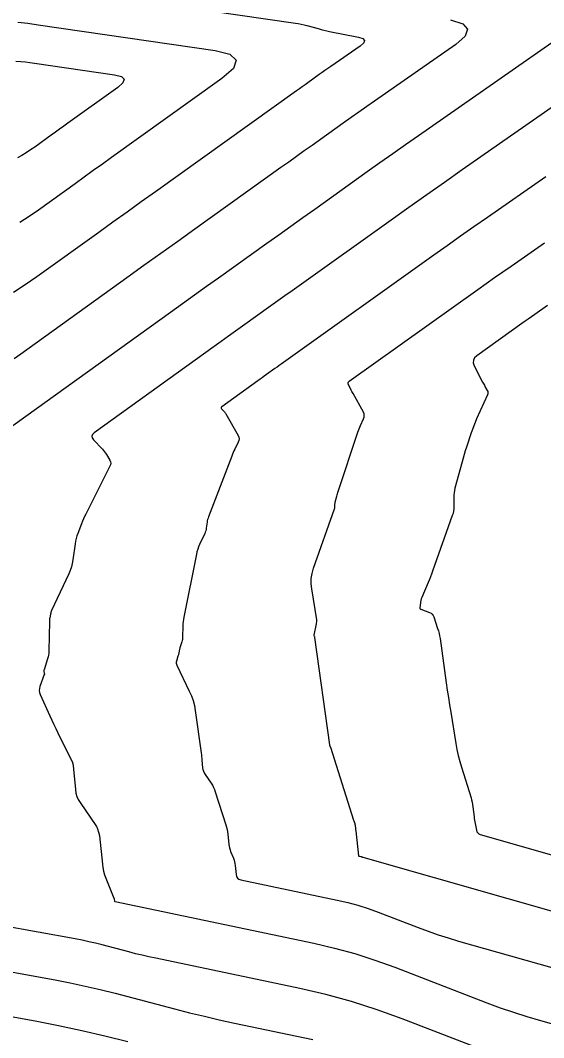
# Model space of a CAD drawing. Extents: x 1354696 to 1366163, y 660729 to 670380.
# Drawn here: x 1363237.5 to 1363265.7, y 664971.2 to 665026 of the extents above; entities that cross this region are included whole.
import ezdxf

# ---------------------------------------------------------------- set-up
doc = ezdxf.new("R2010")
doc.units = 0
doc.layers.add('R_Contours', color=7, linetype='Continuous')

msp = doc.modelspace()

# ---------------------------------------------------------------- linework, layer by layer
at = {"layer": 'R_Contours'}
for points in [[(1363238.63, 665027.806), (1363252.294, 665025.818), (1363252.45, 665025.792), (1363252.605, 665025.762), (1363252.76, 665025.727), (1363252.913, 665025.687), (1363253.523, 665025.518), (1363253.676, 665025.477), (1363253.83, 665025.439), (1363253.984, 665025.404), (1363254.139, 665025.372), (1363255.686, 665025.065), (1363255.924, 665024.989), (1363256.021, 665024.883), (1363255.975, 665024.748), (1363255.787, 665024.582), (1363254.195, 665023.474), (1363254.041, 665023.366), (1363253.888, 665023.258), (1363253.734, 665023.15), (1363253.581, 665023.041), (1363252.97, 665022.605), (1363252.817, 665022.497), (1363252.664, 665022.387), (1363252.511, 665022.278), (1363252.359, 665022.169), (1363244.751, 665016.734), (1363243.987, 665016.188), (1363243.224, 665015.642), (1363242.462, 665015.095), (1363241.7, 665014.547), (1363238.363, 665012.148), (1363237.739, 665011.715), (1363237.102, 665011.303)], [(1363236.619, 665003.818), (1363245.57, 665010.254), (1363246.216, 665010.718), (1363246.862, 665011.182), (1363247.509, 665011.645), (1363248.156, 665012.108), (1363250.746, 665013.958), (1363251.393, 665014.42), (1363252.041, 665014.882), (1363252.688, 665015.344), (1363253.336, 665015.806), (1363256.163, 665017.821), (1363256.851, 665018.31), (1363257.54, 665018.797), (1363258.231, 665019.282), (1363258.922, 665019.765), (1363267.661, 665025.851)], [(1363260.654, 665025.992), (1363261.309, 665025.783), (1363261.574, 665025.492), (1363261.448, 665025.119), (1363260.932, 665024.665), (1363256.559, 665021.619), (1363256.136, 665021.324), (1363255.714, 665021.027), (1363255.293, 665020.73), (1363254.872, 665020.431), (1363253.192, 665019.234), (1363252.772, 665018.934), (1363252.352, 665018.635), (1363251.933, 665018.335), (1363251.513, 665018.035), (1363246.87, 665014.718), (1363245.957, 665014.065), (1363245.044, 665013.411), (1363244.131, 665012.757), (1363243.219, 665012.102), (1363237.491, 665007.983), (1363237.137, 665007.737)], [(1363237.33, 665025.874), (1363237.884, 665025.808), (1363238.436, 665025.733), (1363247.968, 665024.345), (1363248.769, 665024.137), (1363249.097, 665023.815), (1363248.953, 665023.377), (1363248.337, 665022.826), (1363242.391, 665018.578), (1363241.898, 665018.225), (1363241.405, 665017.872), (1363240.912, 665017.519), (1363240.42, 665017.165), (1363238.451, 665015.749), (1363237.953, 665015.403), (1363237.445, 665015.075)], [(1363237.239, 665023.77), (1363237.491, 665023.749), (1363237.742, 665023.723), (1363237.992, 665023.693), (1363238.242, 665023.659), (1363242.555, 665023.031), (1363242.918, 665022.937), (1363243.066, 665022.791), (1363243.001, 665022.593), (1363242.722, 665022.344), (1363240.032, 665020.422), (1363239.809, 665020.262), (1363239.586, 665020.102), (1363239.363, 665019.942), (1363239.14, 665019.782), (1363238.249, 665019.142), (1363238.024, 665018.985), (1363237.794, 665018.837), (1363237.559, 665018.696), (1363237.319, 665018.563)], [(1363266.725, 665021.698), (1363261.286, 665017.91), (1363260.325, 665017.239), (1363259.367, 665016.566), (1363258.409, 665015.89), (1363257.454, 665015.211), (1363252.491, 665011.674), (1363252.11, 665011.402), (1363251.729, 665011.13), (1363251.348, 665010.858), (1363250.967, 665010.586), (1363249.443, 665009.497), (1363249.062, 665009.225), (1363248.681, 665008.952), (1363248.301, 665008.679), (1363247.921, 665008.406), (1363241.447, 665003.752), (1363241.356, 665003.664), (1363241.321, 665003.572), (1363241.34, 665003.475), (1363241.414, 665003.372), (1363241.899, 665002.875), (1363241.959, 665002.808), (1363242.016, 665002.738), (1363242.067, 665002.665), (1363242.115, 665002.588), (1363242.294, 665002.274), (1363242.329, 665002.196), (1363242.341, 665002.117), (1363242.333, 665002.037), (1363242.303, 665001.956), (1363240.996, 664999.378), (1363240.934, 664999.251), (1363240.875, 664999.122), (1363240.819, 664998.992), (1363240.767, 664998.86), (1363240.564, 664998.33), (1363240.517, 664998.197), (1363240.478, 664998.061), (1363240.448, 664997.923), (1363240.425, 664997.784), (1363240.307, 664996.907), (1363240.274, 664996.716), (1363240.227, 664996.529), (1363240.166, 664996.347), (1363240.091, 664996.168), (1363239.16, 664994.177), (1363239.14, 664994.131), (1363239.123, 664994.084), (1363239.109, 664994.037), (1363239.098, 664993.988), (1363239.058, 664993.791), (1363239.05, 664993.742), (1363239.043, 664993.692), (1363239.039, 664993.642), (1363239.037, 664993.592), (1363239.008, 664992.006), (1363239.002, 664991.896), (1363238.988, 664991.788), (1363238.967, 664991.681), (1363238.937, 664991.576), (1363238.753, 664990.993), (1363238.746, 664990.97), (1363238.743, 664990.946), (1363238.742, 664990.922), (1363238.744, 664990.898), (1363238.766, 664990.744), (1363238.766, 664990.74), (1363238.765, 664990.738), (1363238.528, 664990.092), (1363238.499, 664989.985), (1363238.492, 664989.878), (1363238.507, 664989.772), (1363238.543, 664989.666), (1363239.068, 664988.506), (1363239.172, 664988.278), (1363239.278, 664988.051), (1363239.386, 664987.824), (1363239.495, 664987.598), (1363240.275, 664985.999), (1363240.287, 664985.971), (1363240.297, 664985.942), (1363240.305, 664985.912), (1363240.311, 664985.881), (1363240.328, 664985.758), (1363240.332, 664985.727), (1363240.336, 664985.696), (1363240.339, 664985.665), (1363240.342, 664985.634), (1363240.439, 664984.543), (1363240.468, 664984.355), (1363240.519, 664984.176), (1363240.594, 664984.004), (1363240.692, 664983.841), (1363241.547, 664982.598), (1363241.573, 664982.557), (1363241.596, 664982.515), (1363241.615, 664982.471), (1363241.631, 664982.426), (1363241.69, 664982.242), (1363241.703, 664982.195), (1363241.715, 664982.149), (1363241.723, 664982.101), (1363241.73, 664982.054), (1363241.892, 664980.533), (1363241.919, 664980.337), (1363241.96, 664980.144), (1363242.015, 664979.955), (1363242.082, 664979.769), (1363242.514, 664978.695), (1363242.52, 664978.678), (1363242.525, 664978.661), (1363242.529, 664978.643), (1363242.531, 664978.625), (1363242.539, 664978.553), (1363242.543, 664978.536), (1363242.551, 664978.524), (1363242.563, 664978.514), (1363242.579, 664978.509), (1363253.283, 664976.263), (1363254.393, 664976.007), (1363255.49, 664975.707), (1363256.574, 664975.363), (1363257.645, 664974.975), (1363262.616, 664973.06), (1363263.327, 664972.796), (1363264.043, 664972.548), (1363264.764, 664972.316), (1363265.491, 664972.101), (1363268.408, 664971.272)], [(1363265.789, 665017.546), (1363262.635, 665015.349), (1363261.912, 665014.845), (1363261.191, 665014.338), (1363260.471, 665013.829), (1363259.752, 665013.318), (1363251.646, 665007.541), (1363251.531, 665007.459), (1363251.417, 665007.378), (1363251.302, 665007.296), (1363251.187, 665007.214), (1363250.729, 665006.886), (1363250.614, 665006.805), (1363250.5, 665006.723), (1363250.386, 665006.64), (1363250.271, 665006.558), (1363248.324, 665005.158), (1363248.297, 665005.132), (1363248.286, 665005.104), (1363248.292, 665005.075), (1363248.314, 665005.044), (1363248.436, 665004.918), (1363248.466, 665004.886), (1363248.493, 665004.852), (1363248.518, 665004.816), (1363248.541, 665004.779), (1363249.208, 665003.617), (1363249.247, 665003.527), (1363249.262, 665003.436), (1363249.252, 665003.344), (1363249.217, 665003.252), (1363249.029, 665002.882), (1363248.984, 665002.788), (1363248.941, 665002.694), (1363248.9, 665002.599), (1363248.861, 665002.502), (1363247.611, 664999.235), (1363247.585, 664999.161), (1363247.564, 664999.086), (1363247.547, 664999.01), (1363247.534, 664998.933), (1363247.493, 664998.622), (1363247.479, 664998.545), (1363247.46, 664998.47), (1363247.436, 664998.396), (1363247.405, 664998.324), (1363247.128, 664997.731), (1363247.075, 664997.607), (1363247.029, 664997.481), (1363246.991, 664997.352), (1363246.961, 664997.221), (1363246.281, 664993.823), (1363246.26, 664993.705), (1363246.245, 664993.587), (1363246.235, 664993.468), (1363246.23, 664993.348), (1363246.219, 664992.769), (1363246.216, 664992.7), (1363246.207, 664992.632), (1363246.193, 664992.565), (1363246.175, 664992.498), (1363246.073, 664992.178), (1363246.062, 664992.14), (1363246.052, 664992.102), (1363246.042, 664992.064), (1363246.034, 664992.026), (1363246.004, 664991.872), (1363245.996, 664991.833), (1363245.987, 664991.795), (1363245.977, 664991.757), (1363245.965, 664991.72), (1363245.882, 664991.459), (1363245.87, 664991.404), (1363245.868, 664991.349), (1363245.878, 664991.295), (1363245.898, 664991.242), (1363246.577, 664989.849), (1363246.688, 664989.596), (1363246.779, 664989.337), (1363246.848, 664989.071), (1363246.897, 664988.799), (1363247.213, 664986.518), (1363247.226, 664986.419), (1363247.238, 664986.319), (1363247.249, 664986.22), (1363247.258, 664986.12), (1363247.294, 664985.721), (1363247.309, 664985.624), (1363247.336, 664985.53), (1363247.374, 664985.441), (1363247.425, 664985.357), (1363247.751, 664984.883), (1363247.82, 664984.774), (1363247.881, 664984.662), (1363247.932, 664984.545), (1363247.976, 664984.424), (1363248.546, 664982.637), (1363248.581, 664982.516), (1363248.61, 664982.394), (1363248.633, 664982.27), (1363248.649, 664982.145), (1363248.708, 664981.59), (1363248.722, 664981.492), (1363248.743, 664981.396), (1363248.77, 664981.301), (1363248.803, 664981.208), (1363248.952, 664980.84), (1363248.985, 664980.747), (1363249.013, 664980.652), (1363249.033, 664980.556), (1363249.047, 664980.458), (1363249.102, 664979.962), (1363249.128, 664979.858), (1363249.178, 664979.776), (1363249.254, 664979.718), (1363249.355, 664979.683), (1363254.55, 664978.593), (1363255.111, 664978.463), (1363255.665, 664978.312), (1363256.212, 664978.138), (1363256.753, 664977.942), (1363258.902, 664977.114), (1363259.442, 664976.914), (1363259.986, 664976.725), (1363260.533, 664976.549), (1363261.085, 664976.386), (1363267.51, 664974.562)], [(1363267.607, 664977.568), (1363255.944, 664980.88), (1363255.934, 664980.883), (1363255.923, 664980.886), (1363255.912, 664980.89), (1363255.902, 664980.894), (1363255.86, 664980.91), (1363255.85, 664980.914), (1363255.839, 664980.917), (1363255.828, 664980.92), (1363255.817, 664980.922), (1363255.744, 664980.938), (1363255.73, 664980.943), (1363255.719, 664980.951), (1363255.712, 664980.962), (1363255.708, 664980.977), (1363255.561, 664982.316), (1363255.557, 664982.349), (1363255.553, 664982.382), (1363255.55, 664982.415), (1363255.546, 664982.448), (1363255.529, 664982.598), (1363255.526, 664982.622), (1363255.521, 664982.646), (1363255.515, 664982.67), (1363255.509, 664982.693), (1363255.479, 664982.787), (1363255.465, 664982.834), (1363255.45, 664982.88), (1363254.199, 664986.804), (1363254.196, 664986.813), (1363254.192, 664986.821), (1363254.187, 664986.83), (1363254.182, 664986.838), (1363254.158, 664986.872), (1363254.155, 664986.879), (1363254.152, 664986.885), (1363254.15, 664986.892), (1363254.149, 664986.899), (1363254.146, 664986.928), (1363254.145, 664986.943), (1363254.143, 664986.957), (1363253.342, 664992.736), (1363253.34, 664992.746), (1363253.338, 664992.756), (1363253.334, 664992.766), (1363253.33, 664992.776), (1363253.304, 664992.829), (1363253.303, 664992.833), (1363253.303, 664992.837), (1363253.307, 664992.848), (1363253.308, 664992.855), (1363253.428, 664993.47), (1363253.43, 664993.476), (1363253.43, 664993.484), (1363253.43, 664993.485), (1363253.453, 664993.601), (1363253.456, 664993.621), (1363253.457, 664993.64), (1363253.457, 664993.66), (1363253.454, 664993.68), (1363253.172, 664995.347), (1363253.141, 664995.63), (1363253.147, 664995.909), (1363253.19, 664996.186), (1363253.268, 664996.459), (1363254.404, 664999.66), (1363254.413, 664999.689), (1363254.419, 664999.718), (1363254.423, 664999.748), (1363254.424, 664999.779), (1363254.423, 664999.902), (1363254.424, 664999.932), (1363254.427, 664999.963), (1363254.432, 664999.993), (1363254.438, 665000.022), (1363254.524, 665000.342), (1363254.542, 665000.406), (1363254.56, 665000.468), (1363254.579, 665000.531), (1363254.599, 665000.593), (1363255.664, 665003.79), (1363255.696, 665003.883), (1363255.73, 665003.974), (1363255.767, 665004.065), (1363255.806, 665004.155), (1363255.968, 665004.513), (1363255.998, 665004.602), (1363256.005, 665004.69), (1363255.991, 665004.777), (1363255.954, 665004.863), (1363255.399, 665005.865), (1363255.366, 665005.924), (1363255.334, 665005.984), (1363255.303, 665006.043), (1363255.272, 665006.103), (1363255.148, 665006.343), (1363255.128, 665006.4), (1363255.129, 665006.453), (1363255.152, 665006.499), (1363255.196, 665006.541), (1363262.122, 665011.477), (1363262.568, 665011.794), (1363263.015, 665012.11), (1363263.463, 665012.424), (1363263.911, 665012.737), (1363265.707, 665013.988)], [(1363265.884, 665010.611), (1363265.187, 665010.125), (1363265.013, 665010.004), (1363264.839, 665009.882), (1363264.666, 665009.759), (1363264.493, 665009.636), (1363262.065, 665007.906), (1363261.944, 665007.791), (1363261.881, 665007.662), (1363261.877, 665007.518), (1363261.933, 665007.36), (1363262.383, 665006.485), (1363262.413, 665006.427), (1363262.444, 665006.37), (1363262.475, 665006.313), (1363262.506, 665006.256), (1363262.632, 665006.028), (1363262.657, 665005.97), (1363262.666, 665005.913), (1363262.661, 665005.854), (1363262.642, 665005.795), (1363262.057, 665004.504), (1363261.976, 665004.317), (1363261.899, 665004.129), (1363261.827, 665003.939), (1363261.761, 665003.747), (1363261.504, 665002.975), (1363261.441, 665002.782), (1363261.381, 665002.587), (1363261.324, 665002.392), (1363261.27, 665002.196), (1363260.889, 665000.773), (1363260.861, 665000.652), (1363260.841, 665000.53), (1363260.829, 665000.406), (1363260.826, 665000.282), (1363260.83, 664999.782), (1363260.825, 664999.658), (1363260.81, 664999.536), (1363260.785, 664999.416), (1363260.748, 664999.297), (1363259.683, 664996.298), (1363259.629, 664996.147), (1363259.571, 664995.998), (1363259.512, 664995.849), (1363259.45, 664995.701), (1363259.101, 664994.892), (1363259.087, 664994.855), (1363259.075, 664994.817), (1363259.066, 664994.778), (1363259.059, 664994.739), (1363259.005, 664994.328), (1363259.005, 664994.301), (1363259.013, 664994.279), (1363259.028, 664994.262), (1363259.052, 664994.25), (1363259.52, 664994.077), (1363259.6, 664994.038), (1363259.666, 664993.985), (1363259.717, 664993.918), (1363259.753, 664993.837), (1363259.958, 664993.22), (1363259.999, 664993.087), (1363260.034, 664992.952), (1363260.062, 664992.816), (1363260.085, 664992.679), (1363260.421, 664990.285), (1363260.477, 664989.892), (1363260.536, 664989.5), (1363260.596, 664989.108), (1363260.659, 664988.717), (1363260.938, 664987.016), (1363260.997, 664986.694), (1363261.067, 664986.374), (1363261.148, 664986.057), (1363261.24, 664985.742), (1363261.755, 664984.098), (1363261.789, 664983.98), (1363261.818, 664983.861), (1363261.84, 664983.741), (1363261.857, 664983.619), (1363261.92, 664983.066), (1363261.931, 664982.976), (1363261.944, 664982.886), (1363261.959, 664982.797), (1363261.975, 664982.707), (1363262.044, 664982.351), (1363262.07, 664982.269), (1363262.114, 664982.204), (1363262.175, 664982.155), (1363262.253, 664982.123), (1363268.863, 664980.246)], [(1363267.691, 664968.482), (1363258.051, 664972.194), (1363256.695, 664972.686), (1363255.321, 664973.121), (1363253.932, 664973.502), (1363252.526, 664973.826), (1363244.768, 664975.454), (1363244.404, 664975.533), (1363244.043, 664975.616), (1363243.682, 664975.703), (1363243.322, 664975.795), (1363241.885, 664976.173), (1363241.525, 664976.264), (1363241.163, 664976.347), (1363240.8, 664976.424), (1363240.435, 664976.495), (1363236.445, 664977.222)], [(1363229.938, 664976.005), (1363239.349, 664974.288), (1363240.162, 664974.132), (1363240.971, 664973.961), (1363241.777, 664973.774), (1363242.579, 664973.571), (1363245.781, 664972.73), (1363246.583, 664972.525), (1363247.387, 664972.33), (1363248.194, 664972.145), (1363249.003, 664971.97), (1363253.24, 664971.081)], [(1363228.643, 664973.837), (1363238.263, 664972.082), (1363239.524, 664971.84), (1363240.779, 664971.574), (1363242.029, 664971.284), (1363243.273, 664970.969)]]:
    msp.add_lwpolyline(points, dxfattribs=at)

doc.saveas('drawing.dxf')
